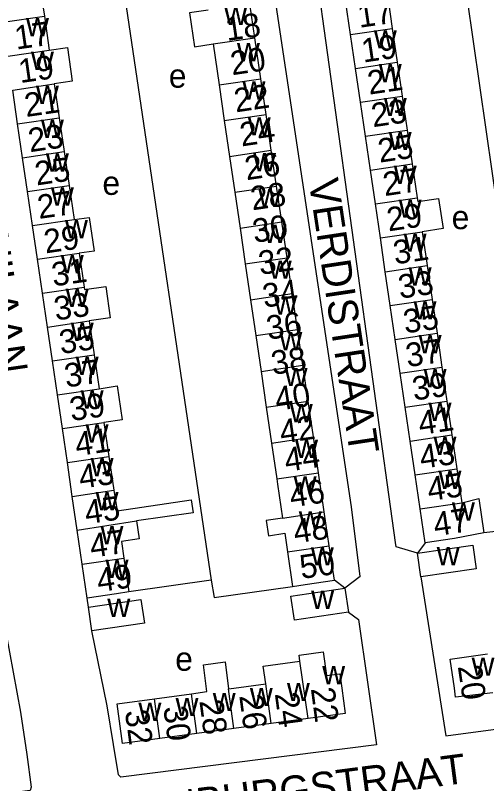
# Model space of a CAD drawing. Extents: x 159045 to 160918, y 380454 to 382516.
# Drawn here: x 159573.2 to 159652.6, y 380983.9 to 381113.4 of the extents above; entities that cross this region are included whole.
import ezdxf

# ---------------------------------------------------------------- set-up
doc = ezdxf.new("R2010")
doc.units = 0
for name, color, linetype in [('BLT_Basislijn', 7, 'Continuous'), ('BLT_Bebouwing', 7, 'Continuous'), ('BLT_Centroide', 7, 'Continuous'), ('BLT_Huisnummer', 7, 'Continuous'), ('BLT_Huisnummer_ tussenligend', 7, 'Continuous'), ('BLT_Onderverdeling_panden', 7, 'Continuous'), ('BLT_Straatnaam', 7, 'Continuous')]:
    doc.layers.add(name, color=color, linetype=linetype)

msp = doc.modelspace()

# ---------------------------------------------------------------- linework, layer by layer
at = {"layer": 'BLT_Basislijn'}
for p, q in [((159647.55, 381128.71), (159662.02, 381027.33)), ((159590.31, 381125.31), (159606.23, 381018.19)), ((159662.02, 381027.33), (159652.15, 381026.15)), ((159642.25, 381024.48), (159640.97, 381022.73)), ((159631.33, 381018.83), (159628.73, 381016.83)), ((159606.23, 381018.19), (159592.33, 381016.2)), ((159628.73, 381016.83), (159626.97, 381018.16)), ((159585.53, 381013.65), (159585.32, 381015.17))]:
    msp.add_line(p, q, dxfattribs=at)
for points in [[(159631.33, 381018.83), (159629.85, 381030.55), (159615.97, 381123.02), (159615.22, 381127.27), (159611.02, 381126.84)], [(159640.97, 381022.73), (159637.4, 381023.81), (159637.28, 381024.51), (159623.12, 381126.61), (159627.17, 381127.26)], [(159606.23, 381018.19), (159606.69, 381015.27), (159619.93, 381017.13)], [(159641.56, 381018.75), (159645.74, 380991.93), (159686.48, 380997.42)], [(159629.33, 381012.78), (159631.02, 381011.57), (159634.09, 380990.45), (159590.98, 380984.97), (159590.59, 380985.36), (159589.73, 380990.48), (159588.7, 380996.99), (159586.12, 381009.64)], [(159571.58, 381009.42), (159574.1, 380995.92), (159575.12, 380988.81), (159575.88, 380983.29), (159575.72, 380982.75), (159554.27, 380979.98)]]:
    msp.add_lwpolyline(points, dxfattribs=at)
at = {"layer": 'BLT_Bebouwing'}
for p, q in [((159577.26, 381118.93), (159578.1, 381113.22)), ((159635.88, 381116.87), (159636.72, 381111.16)), ((159613.55, 381109.57), (159612.72, 381115.28)), ((159629.68, 381110.13), (159628.84, 381115.84)), ((159578.1, 381113.22), (159578.93, 381107.51)), ((159636.72, 381111.16), (159637.56, 381105.45)), ((159614.56, 381102.69), (159613.55, 381109.57)), ((159630.52, 381104.42), (159629.68, 381110.13)), ((159606.52, 381108.54), (159607.53, 381101.66)), ((159631.36, 381098.71), (159630.52, 381104.42)), ((159637.56, 381105.45), (159638.39, 381099.74)), ((159579.77, 381101.81), (159580.61, 381096.1)), ((159607.53, 381101.66), (159608.42, 381095.62)), ((159615.45, 381096.66), (159614.56, 381102.69)), ((159573.6, 381095.07), (159572.76, 381100.78)), ((159638.39, 381099.74), (159639.23, 381094.03)), ((159632.2, 381093), (159631.36, 381098.71)), ((159616.34, 381090.62), (159615.45, 381096.66)), ((159580.61, 381096.1), (159581.44, 381090.4)), ((159608.42, 381095.62), (159609.3, 381089.59)), ((159574.43, 381089.37), (159573.6, 381095.07)), ((159639.23, 381094.03), (159640.07, 381088.32)), ((159633.03, 381087.29), (159632.2, 381093)), ((159581.44, 381090.4), (159582.28, 381084.69)), ((159617.22, 381084.58), (159616.34, 381090.62)), ((159575.27, 381083.66), (159574.43, 381089.37)), ((159609.3, 381089.59), (159610.19, 381083.55)), ((159640.07, 381088.32), (159640.9, 381082.61)), ((159633.87, 381081.58), (159633.03, 381087.29)), ((159576.11, 381077.95), (159575.27, 381083.66)), ((159582.28, 381084.69), (159583.12, 381078.98)), ((159610.19, 381083.55), (159611.07, 381077.51)), ((159618.11, 381078.55), (159617.22, 381084.58)), ((159634.71, 381075.87), (159633.87, 381081.58)), ((159618.99, 381072.51), (159618.11, 381078.55)), ((159576.94, 381072.25), (159576.11, 381077.95)), ((159611.07, 381077.51), (159611.96, 381071.48)), ((159635.55, 381070.16), (159634.71, 381075.87)), ((159641.74, 381076.91), (159642.58, 381071.2)), ((159583.96, 381073.28), (159584.79, 381067.57)), ((159577.78, 381066.54), (159576.94, 381072.25)), ((159619.88, 381066.47), (159618.99, 381072.51)), ((159611.96, 381071.48), (159612.85, 381065.44)), ((159642.58, 381071.2), (159643.42, 381065.49)), ((159636.38, 381064.46), (159635.55, 381070.16)), ((159578.62, 381060.84), (159577.78, 381066.54)), ((159612.85, 381065.44), (159613.73, 381059.4)), ((159620.76, 381060.43), (159619.88, 381066.47)), ((159643.42, 381065.49), (159644.26, 381059.78)), ((159637.22, 381058.75), (159636.38, 381064.46)), ((159585.63, 381061.86), (159586.47, 381056.16)), ((159579.46, 381055.13), (159578.62, 381060.84)), ((159621.65, 381054.4), (159620.76, 381060.43)), ((159613.73, 381059.4), (159614.62, 381053.37)), ((159644.26, 381059.78), (159645.09, 381054.07)), ((159638.06, 381053.04), (159637.22, 381058.75)), ((159580.29, 381049.42), (159579.46, 381055.13)), ((159586.47, 381056.16), (159587.31, 381050.45)), ((159622.54, 381048.36), (159621.65, 381054.4)), ((159645.09, 381054.07), (159645.93, 381048.36)), ((159614.62, 381053.37), (159615.5, 381047.33)), ((159638.9, 381047.33), (159638.06, 381053.04)), ((159581.13, 381043.72), (159580.29, 381049.42)), ((159615.5, 381047.33), (159616.39, 381041.29)), ((159623.42, 381042.32), (159622.54, 381048.36)), ((159639.73, 381041.62), (159638.9, 381047.33)), ((159645.93, 381048.36), (159646.77, 381042.65)), ((159588.14, 381044.75), (159588.98, 381039.04)), ((159581.97, 381038.01), (159581.13, 381043.72)), ((159624.31, 381036.29), (159623.42, 381042.32)), ((159646.77, 381042.65), (159647.61, 381036.94)), ((159616.39, 381041.29), (159617.27, 381035.26)), ((159640.57, 381035.91), (159639.73, 381041.62)), ((159588.98, 381039.04), (159589.82, 381033.33)), ((159582.81, 381032.3), (159581.97, 381038.01)), ((159647.61, 381036.94), (159648.44, 381031.23)), ((159625.27, 381029.69), (159624.31, 381036.29)), ((159641.41, 381030.2), (159640.57, 381035.91)), ((159583.64, 381026.6), (159582.81, 381032.3)), ((159626.11, 381023.99), (159625.27, 381029.69)), ((159642.25, 381024.48), (159641.41, 381030.2)), ((159584.48, 381020.89), (159583.64, 381026.6)), ((159626.97, 381018.16), (159626.11, 381023.99)), ((159619.08, 381022.96), (159619.93, 381017.13)), ((159641.56, 381018.75), (159640.97, 381022.73)), ((159591.49, 381021.92), (159592.33, 381016.2)), ((159628.73, 381016.83), (159629.33, 381012.78)), ((159586.12, 381009.64), (159585.53, 381013.65)), ((159596.63, 380998.21), (159602.89, 380999.05)), ((159622.55, 380994.89), (159616.3, 380994.05)), ((159610.04, 380993.21), (159603.78, 380992.37)), ((159616.3, 380994.05), (159610.04, 380993.21)), ((159603.78, 380992.37), (159597.53, 380991.53))]:
    msp.add_line(p, q, dxfattribs=at)
for points in [[(159605.68, 381114.25), (159602.54, 381113.79), (159603.38, 381108.08), (159606.52, 381108.54)], [(159578.93, 381107.51), (159581.97, 381107.96), (159582.78, 381102.25), (159579.77, 381101.81)], [(159640.9, 381082.61), (159641, 381081.99), (159644.53, 381082.5), (159645.28, 381077.42), (159641.74, 381076.91)], [(159583.12, 381078.98), (159585.64, 381079.32), (159586.48, 381073.63), (159583.96, 381073.28)], [(159584.79, 381067.57), (159584.87, 381067.19), (159588.43, 381067.68), (159589.2, 381062.4), (159585.63, 381061.86)], [(159587.31, 381050.45), (159590.38, 381050.91), (159591.21, 381045.19), (159588.14, 381044.75)], [(159617.27, 381035.26), (159617.4, 381034.37), (159618.24, 381028.66)], [(159589.82, 381033.33), (159590.34, 381029.87), (159602.84, 381031.7), (159603.15, 381029.56), (159593.6, 381028.17)], [(159648.44, 381031.23), (159651.3, 381031.94), (159652.15, 381026.15)], [(159593.6, 381028.17), (159594.05, 381025.14), (159591.09, 381024.69), (159591.49, 381021.92)], [(159618.24, 381028.66), (159615.49, 381028.26), (159615.87, 381025.68), (159618.62, 381026.08), (159619.08, 381022.96)], [(159652.15, 381026.15), (159647.2, 381025.21), (159642.25, 381024.48)], [(159640.97, 381022.73), (159650.28, 381024.1), (159650.87, 381020.11), (159641.56, 381018.75)], [(159585.32, 381015.17), (159584.48, 381020.89)], [(159619.93, 381017.13), (159622.02, 381017.44), (159626.97, 381018.16)], [(159592.33, 381016.2), (159590.27, 381015.9), (159585.32, 381015.17)], [(159629.33, 381012.78), (159620.23, 381011.44), (159619.63, 381015.49), (159628.73, 381016.83)], [(159585.53, 381013.65), (159594.37, 381014.94), (159594.96, 381010.93), (159586.12, 381009.64)], [(159621.16, 381004.53), (159621.02, 381005.57), (159625.08, 381006.11), (159625.62, 381002.1), (159627.91, 381002.41), (159628.24, 381000), (159628.81, 380995.73), (159622.55, 380994.89)], [(159615.4, 381000.73), (159614.95, 381003.7), (159621.16, 381004.53)], [(159653.67, 380999.22), (159647.38, 380998.46), (159647.2, 381000.01), (159646.49, 381004.86), (159652.75, 381005.78)], [(159602.89, 380999.05), (159605.5, 380999.4), (159604.89, 381003.91), (159608.54, 381004.4), (159609.14, 380999.89)], [(159609.14, 380999.89), (159610, 381000), (159615.4, 381000.73)], [(159597.53, 380991.53), (159591.27, 380990.69), (159590.38, 380997.36), (159596.63, 380998.21)]]:
    msp.add_lwpolyline(points, dxfattribs=at)
at = {"layer": 'BLT_Onderverdeling_panden'}
for p, q in [((159571.08, 381112.19), (159578.1, 381113.22)), ((159629.68, 381110.13), (159636.72, 381111.16)), ((159606.52, 381108.54), (159613.55, 381109.57)), ((159571.92, 381106.49), (159578.93, 381107.51)), ((159630.52, 381104.42), (159637.56, 381105.45)), ((159572.76, 381100.78), (159579.77, 381101.81)), ((159607.53, 381101.66), (159614.56, 381102.69)), ((159631.36, 381098.71), (159638.39, 381099.74)), ((159608.42, 381095.62), (159615.45, 381096.66)), ((159573.6, 381095.07), (159580.61, 381096.1)), ((159632.2, 381093), (159639.23, 381094.03)), ((159574.43, 381089.37), (159581.44, 381090.4)), ((159609.3, 381089.59), (159616.34, 381090.62)), ((159633.03, 381087.29), (159640.07, 381088.32)), ((159575.27, 381083.66), (159582.28, 381084.69)), ((159610.19, 381083.55), (159617.22, 381084.58)), ((159633.87, 381081.58), (159640.9, 381082.61)), ((159576.11, 381077.95), (159583.12, 381078.98)), ((159611.07, 381077.51), (159618.11, 381078.55)), ((159634.71, 381075.87), (159641.74, 381076.91)), ((159576.94, 381072.25), (159583.96, 381073.28)), ((159611.96, 381071.48), (159618.99, 381072.51)), ((159635.55, 381070.16), (159642.58, 381071.2)), ((159577.78, 381066.54), (159584.79, 381067.57)), ((159612.85, 381065.44), (159619.88, 381066.47)), ((159636.38, 381064.46), (159643.42, 381065.49)), ((159578.62, 381060.84), (159585.63, 381061.86)), ((159613.73, 381059.4), (159620.76, 381060.43)), ((159637.22, 381058.75), (159644.26, 381059.78)), ((159579.46, 381055.13), (159586.47, 381056.16)), ((159614.62, 381053.37), (159621.65, 381054.4)), ((159638.06, 381053.04), (159645.09, 381054.07)), ((159580.29, 381049.42), (159587.31, 381050.45)), ((159615.5, 381047.33), (159622.54, 381048.36)), ((159638.9, 381047.33), (159645.93, 381048.36)), ((159581.13, 381043.72), (159588.14, 381044.75)), ((159616.39, 381041.29), (159623.42, 381042.32)), ((159639.73, 381041.62), (159646.77, 381042.65)), ((159581.97, 381038.01), (159588.98, 381039.04)), ((159640.57, 381035.91), (159647.61, 381036.94)), ((159617.27, 381035.26), (159624.31, 381036.29)), ((159582.81, 381032.3), (159589.82, 381033.33)), ((159641.41, 381030.2), (159648.44, 381031.23)), ((159618.24, 381028.66), (159625.27, 381029.69)), ((159583.64, 381026.6), (159593.6, 381028.17)), ((159619.08, 381022.96), (159626.11, 381023.99)), ((159584.48, 381020.89), (159591.49, 381021.92)), ((159622.55, 380994.89), (159621.16, 381004.53)), ((159616.3, 380994.05), (159615.4, 381000.73)), ((159610.04, 380993.21), (159609.14, 380999.89)), ((159597.53, 380991.53), (159596.63, 380998.21)), ((159603.78, 380992.37), (159602.89, 380999.05))]:
    msp.add_line(p, q, dxfattribs=at)

# ---------------------------------------------------------------- texts
at = {"layer": 'BLT_Centroide'}
for s, p in [('w', (159608.41, 381111.72)), ('w', (159575.01, 381109.84)), ('w', (159633.62, 381107.78)), ('w', (159610.55, 381105.62)), ('w', (159575.84, 381104.16)), ('e', (159599.07, 381101.17)), ('w', (159634.45, 381102.09)), ('w', (159611.48, 381099.16)), ('w', (159576.68, 381098.44)), ('w', (159635.3, 381096.38)), ('w', (159577.52, 381092.72)), ('w', (159612.38, 381093.12)), ('w', (159636.12, 381090.66)), ('w', (159578.36, 381087.03)), ('w', (159613.27, 381087.09)), ('w', (159636.97, 381084.97)), ('e', (159587.88, 381083.11)), ('w', (159579.2, 381081.31)), ('w', (159614.15, 381081.06)), ('w', (159637.81, 381079.25)), ('e', (159646.73, 381077.33)), ('w', (159581.57, 381075.81)), ('w', (159615.03, 381075)), ('w', (159638.64, 381073.53)), ('w', (159580.87, 381069.91)), ('w', (159615.92, 381068.97)), ('w', (159639.48, 381067.81)), ('w', (159581.7, 381064.22)), ('w', (159616.8, 381062.94)), ('w', (159640.31, 381062.12)), ('w', (159582.55, 381058.5)), ('w', (159617.69, 381056.91)), ('w', (159641.16, 381056.41)), ('w', (159583.38, 381052.78)), ('w', (159618.58, 381050.88)), ('w', (159642, 381050.69)), ('w', (159584.22, 381047.09)), ('w', (159619.46, 381044.81)), ('w', (159642.83, 381045)), ('w', (159585.05, 381041.38)), ('w', (159643.67, 381039.28)), ('w', (159620.34, 381038.78)), ('w', (159585.89, 381035.69)), ('w', (159620.1, 381032.59)), ('w', (159644.51, 381033.56)), ('w', (159586.73, 381029.97)), ('w', (159646.77, 381028.22)), ('w', (159620.97, 381026.72)), ('w', (159587.56, 381024.25)), ('w', (159623, 381020.66)), ('w', (159644.21, 381020.68)), ('w', (159588.41, 381018.56)), ('w', (159623.05, 381013.33)), ('w', (159588.71, 381011.97)), ('e', (159600.15, 381002.92)), ('w', (159650.08, 381002.08)), ('w', (159624.91, 381000.66)), ('w', (159618.97, 380997.81)), ('w', (159612.72, 380996.97)), ('w', (159600.2, 380995.28)), ('w', (159606.47, 380996.12)), ('w', (159593.95, 380994.45))]:
    msp.add_text(s, height=4, dxfattribs=at).set_placement(p)
at = {"layer": 'BLT_Huisnummer'}
for s, rotation, p in [('17', 8.3467, (159631.17, 381111.25)), ('18', 8.3502, (159608.88, 381109.03)), ('17', 8.196, (159573.37, 381107.58)), ('21', 8.3478, (159632.83, 381099.99)), ('22', 8.3502, (159610.35, 381097)), ('21', 8.1971, (159575.02, 381096.22)), ('25', 8.3478, (159634.59, 381088.53)), ('26', 8.3513, (159612.15, 381085.57)), ('25', 8.1971, (159576.78, 381084.69)), ('29', 8.349, (159636.08, 381076.95)), ('30', 8.3434, (159613.47, 381075.01)), ('29', 8.1983, (159578.3, 381073.24)), ('33', 8.3502, (159638.01, 381065.6)), ('34', 8.3513, (159615.15, 381064.09)), ('33', 8.351, (159580.02, 381061.92)), ('37', 8.3502, (159639.28, 381054.07)), ('38', 8.3445, (159616.6, 381052.77)), ('37', 8.3454, (159581.77, 381050.63)), ('41', 8.3513, (159641.41, 381042.64)), ('42', 8.3445, (159618.04, 381041.18)), ('41', 8.3454, (159583.56, 381039.07)), ('46', 8.3457, (159619.7, 381030.44)), ('45', 8.3489, (159585.18, 381027.6)), ('47', 8.3472, (159643.95, 381025.58)), ('50', 8.3489, (159621.42, 381018.38)), ('49', 8.3555, (159587.23, 381016.15)), ('20', 278.3448, (159647.75, 381003.66)), ('22', 277.6486, (159622.99, 380999.91)), ('26', 277.6464, (159610.93, 380998.71)), ('32', 277.6525, (159591.66, 380996.11))]:
    msp.add_text(s, height=4, rotation=rotation, dxfattribs=at).set_placement(p)
at = {"layer": 'BLT_Huisnummer_ tussenligend'}
for s, rotation, p in [('19', 8.3467, (159631.83, 381105.39)), ('20', 8.3502, (159609.73, 381103.26)), ('19', 8.196, (159574.03, 381101.94)), ('23', 8.3478, (159633.47, 381094.5)), ('24', 8.3502, (159611.32, 381091.26)), ('23', 8.1971, (159575.65, 381090.29)), ('27', 8.3478, (159635.44, 381082.89)), ('28', 8.3513, (159613.14, 381080.49)), ('27', 8.1971, (159577.2, 381079.05)), ('31', 8.349, (159637.18, 381071.38)), ('32', 8.3434, (159614.46, 381069.61)), ('31', 8.1983, (159579.62, 381067.67)), ('35', 8.3502, (159638.88, 381059.74)), ('36', 8.3513, (159615.8, 381058.69)), ('35', 8.351, (159580.89, 381056.28)), ('39', 8.3502, (159640.38, 381048.43)), ('40', 8.3445, (159617.25, 381046.71)), ('39', 8.3454, (159582.65, 381044.98)), ('44', 8.3445, (159618.84, 381036.43)), ('43', 8.3513, (159641.62, 381036.93)), ('43', 8.3454, (159584.19, 381033.58)), ('45', 8.3513, (159642.92, 381031.5)), ('48', 8.3457, (159620.36, 381024.38)), ('47', 8.3489, (159586.04, 381021.95)), ('24', 277.6486, (159616.92, 380999.06)), ('30', 277.6464, (159598.13, 380996.76)), ('28', 277.6464, (159604.21, 380997.84))]:
    msp.add_text(s, height=4, rotation=rotation, dxfattribs=at).set_placement(p)
at = {"layer": 'BLT_Straatnaam'}
for s, height, rotation, p in [('ROSSINILAAN', 4.9999, 278.2553, (159563.97, 381097.21)), ('VERDISTRAAT', 5, 278.5691, (159622.62, 381085.48)), ('VAN BLANKENBURGSTRAAT', 5, 7.4255, (159557.63, 380972.09))]:
    msp.add_text(s, height=height, rotation=rotation, dxfattribs=at).set_placement(p)

doc.saveas('drawing.dxf')
